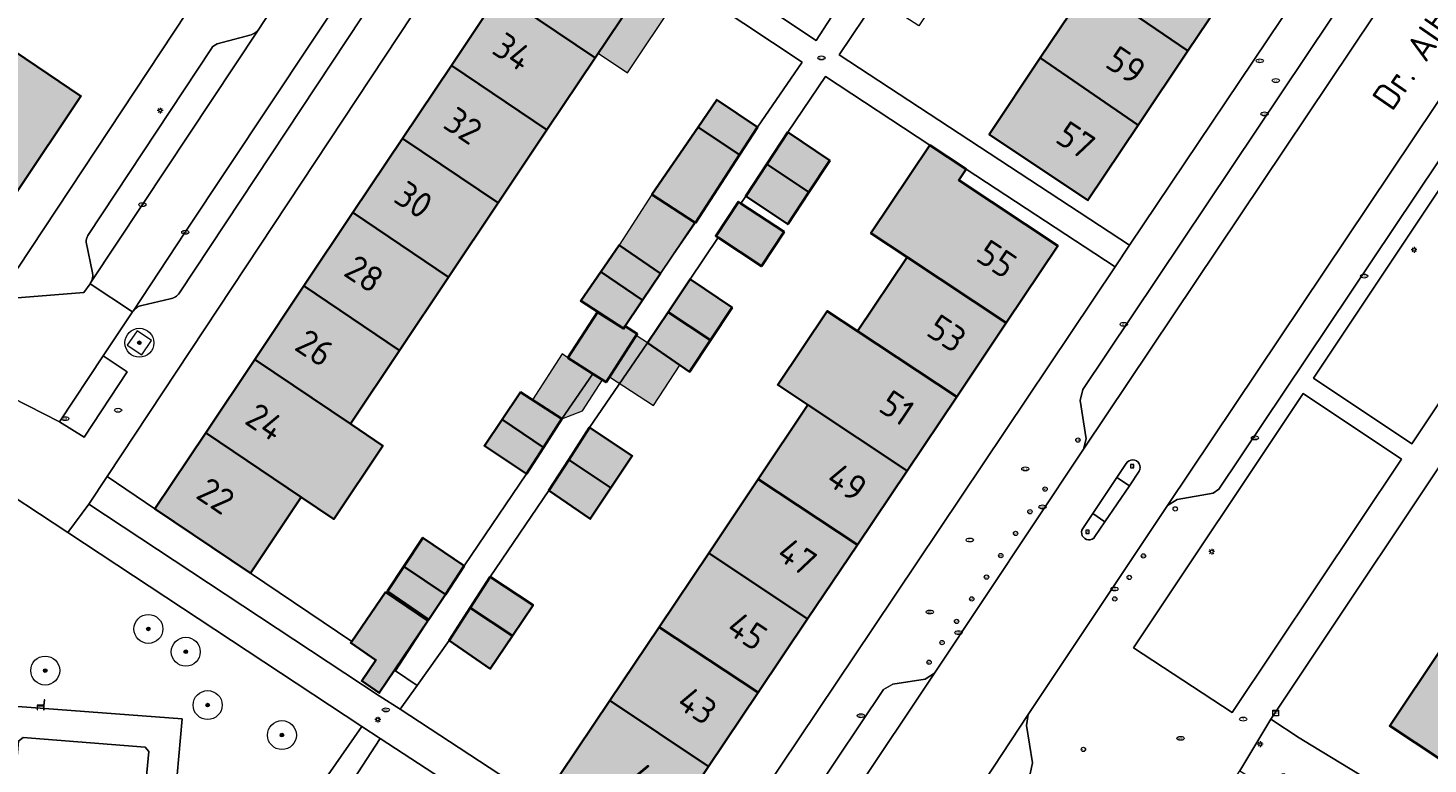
# Model space of a CAD drawing. Header units: metres. Extents: x 125349 to 128236, y 501602 to 503797.
# Tile 368 of 656: x 126811 to 126907, y 502252 to 502303. Entities that reach past the tile are written whole.
import ezdxf
from ezdxf.enums import TextEntityAlignment as Align

# ---------------------------------------------------------------- set-up
doc = ezdxf.new("R2010")
doc.units = ezdxf.units.M
doc.layers.get('0').update_dxf_attribs({"linetype": 'CONTINUOUS'})
for name, color, linetype, lineweight in [('B-WE-GR-BEPLANTING_CULTUUR_HEESTERS-GV', 90, 'CONTINUOUS', 18), ('B-WE-GR-BOOM-S-500', 90, 'CONTINUOUS', 18), ('B-WE-GR-GROENVOORZIENING-GV', 80, 'CONTINUOUS', 18), ('B-WE-IE-MEUBILAIR-S', 7, 'CONTINUOUS', 18), ('B-WE-IE-MEUBILAIR_WEGMEUBILAIR-GV', 7, 'CONTINUOUS', 18), ('B-WE-IE-MEUBILAIR_WEGMEUBILAIR-S', 7, 'CONTINUOUS', 18), ('B-WE-OG-BEBOUWING-GV', 7, 'CONTINUOUS', 35), ('B-WE-OG-BEBOUWING-T18', 10, 'CONTINUOUS', 18), ('B-WE-OG-BEBOUWING_OVERBOUWING-GV', 7, 'CONTINUOUS', 18), ('B-WE-OG-TERREIN_BEGROEID-GV', 7, 'CONTINUOUS', 18), ('B-WE-OG-TERREIN_ERF-GV', 7, 'CONTINUOUS', 18), ('B-WE-OG-TOPOGRAFIE-T18', 10, 'CONTINUOUS', 18), ('B-WE-VH-GESLOTENVERHARDING_ASFALT-GV', 10, 'CONTINUOUS', 18), ('B-WE-VH-HALFVERHARDING_GRIND-GV', 252, 'CONTINUOUS', 18), ('B-WE-VH-OPENVERHARDING-GV', 90, 'CONTINUOUS', 18), ('B-WE-VH-OPENVERHARDING_BETONSTRAATSTEEN-GV', 90, 'CONTINUOUS', 18)]:
    doc.layers.add(name, color=color, linetype=linetype, lineweight=lineweight)
doc.layers.add('B-WE-OG-BEBOUWING-V', color=7, linetype='CONTINUOUS', lineweight=18, true_color=0xcc646e)
doc.layers.add('B-WE-OG-BEBOUWING_OVERBOUWING-V', color=7, linetype='CONTINUOUS', lineweight=18, true_color=0xcc646e)
doc.styles.add('NLCS-ISO', font='NLCS-ISO.ttf')
doc.styles.add('NLCS-ISO-M1000-T18', font='NLCS-ISO.ttf', dxfattribs={"height": 1.8})

# ---------------------------------------------------------------- blocks, each defined once
blk = doc.blocks.new('SIE-MEUBILAIR_BORD_VERKEER-SO')
blk.add_lwpolyline([(-0.5625, -0.5625), (0.5625, -0.5625), (0.5625, 0.5625), (-0.5625, 0.5625)], close=True)
at = {"style": 'NLCS-ISO'}
blk.add_text('vb', height=0.75, dxfattribs=at).set_placement((0, 0), align=Align.MIDDLE_CENTER)
blk = doc.blocks.new('SIE-MEUBILAIR_KAST_CAI-SO')
for points in [[(-1, 1), (1, 1), (1, 0.84), (-1, 0.84)], [(-1, 0.76), (1, 0.76), (1, -1), (-1, -1)]]:
    blk.add_lwpolyline(points, close=True)
at = {"style": 'NLCS-ISO'}
blk.add_text('cai', height=0.75, dxfattribs=at).set_placement((0, 0), align=Align.MIDDLE_CENTER)
blk = doc.blocks.new('SIE-MEUBILAIR_PAAL_LICHTMAST-SO')
for points in [[(-0.62, 0), (-1, 0)], [(-0.71, 0.71), (-0.44, 0.44)], [(0, 1), (0, 0.62)], [(0.44, 0.44), (0.71, 0.71)], [(1, 0), (0.62, 0)], [(-0.71, -0.71), (-0.44, -0.44)], [(0, -0.62), (0, -1)], [(0.44, -0.44), (0.71, -0.71)]]:
    blk.add_lwpolyline(points)
blk.add_circle((0, 0), 0.5)
blk = doc.blocks.new('SIE-MEUBILAIR_PAAL_AFSLUITPAAL-SO')
blk.add_circle((0, 0), 0.75)
at = {"style": 'NLCS-ISO'}
blk.add_text('af', height=0.75, dxfattribs=at).set_placement((0, 0.05), align=Align.MIDDLE_CENTER)
blk = doc.blocks.new('SIE-MEUBILAIR_PAAL_VERKEERSBORD-SO')
blk.add_circle((0, 0), 0.75)
at = {"style": 'NLCS-ISO'}
blk.add_text('vb', height=0.75, dxfattribs=at).set_placement((0, 0.07), align=Align.MIDDLE_CENTER)
blk = doc.blocks.new('SIE-MEUBILAIR_PUT_KOLK-SO')
blk.add_ellipse((0, 0), major_axis=(1.25, 0), ratio=0.54)
at = {"style": 'NLCS-ISO'}
blk.add_text('klk', height=0.75, dxfattribs=at).set_placement((0.03, 0), align=Align.MIDDLE_CENTER)
blk = doc.blocks.new('SIE-MEUBILAIR_PUT_RIOOLPUT-SO')
blk.add_ellipse((0, 0), major_axis=(1.25, 0), ratio=0.54)
at = {"style": 'NLCS-ISO'}
blk.add_text('ri', height=0.75, dxfattribs=at).set_placement((-0.04, 0.07), align=Align.MIDDLE_CENTER)
blk = doc.blocks.new('SIE-MEUBILAIR_PUT_BRANDKRAAN-SO')
blk.add_ellipse((0, 0), major_axis=(1.25, 0), ratio=0.54)
at = {"style": 'NLCS-ISO'}
blk.add_text('bk', height=0.75, dxfattribs=at).set_placement((0.03, 0), align=Align.MIDDLE_CENTER)
blk = doc.blocks.new('SIE-WEG_ZITBANK-SO')
at = {"color": 0, "linetype": 'ByBlock', "lineweight": 18}
blk.add_lwpolyline([(-0.91, -1.63), (-0.91, -0.2), (1.09, -0.2), (1.09, -1.63), (1.29, -1.63), (1.29, -0.21), (1.54, 1.78), (1.33, 1.78), (1.11, 0), (-1.11, 0), (-1.11, -1.63)], close=True, dxfattribs=at)
blk = doc.blocks.new('SGR-BOOM_01-SO')
at = {"linetype": 'ByBlock', "lineweight": 18}
h = blk.add_hatch(color=0, dxfattribs=at)
h.dxf.hatch_style = 1
edge = h.paths.add_edge_path()
edge.add_arc((0, 0), 0.25, 0, 360)
at = {"color": 0, "linetype": 'ByBlock', "lineweight": 18}
for radius in [2, 0.25]:
    blk.add_circle((0, 0), radius, dxfattribs=at)

msp = doc.modelspace()

# ---------------------------------------------------------------- hatches: boundary and pattern name
at = {"layer": 'B-WE-OG-BEBOUWING-V'}
for points in [[(126843.177, 502305.323), (126849.782, 502300.869), (126853.326, 502306.173), (126846.721, 502310.627)], [(126883.949, 502305.986), (126890.717, 502301.339), (126894.141, 502306.458), (126887.369, 502311.108)], [(126887.288, 502296.211), (126890.717, 502301.339), (126883.949, 502305.986), (126880.523, 502300.856)], [(126843.177, 502305.323), (126839.844, 502300.335), (126846.449, 502295.881), (126849.782, 502300.869)], [(126804.454, 502295.176), (126809.812, 502291.564), (126814.262, 502298.219), (126808.905, 502301.83)], [(126846.449, 502295.881), (126839.844, 502300.335), (126836.478, 502295.298), (126843.083, 502290.844)], [(126887.288, 502296.211), (126880.523, 502300.856), (126876.995, 502295.572), (126883.814, 502291.016)], [(126856.888, 502296.076), (126859.74, 502294.152), (126860.981, 502296.064), (126858.18, 502297.966)], [(126833.049, 502290.166), (126839.654, 502285.712), (126843.083, 502290.844), (126836.478, 502295.298)], [(126856.654, 502289.491), (126856.698, 502289.463), (126858.481, 502292.211), (126859.74, 502294.152), (126856.888, 502296.076), (126853.697, 502291.41)], [(126863.082, 502295.714), (126861.63, 502293.509), (126864.545, 502291.577), (126865.984, 502293.762)], [(126872.893, 502294.824), (126868.82, 502288.743), (126871.321, 502287.086), (126878.177, 502282.541), (126881.741, 502287.857), (126874.888, 502292.411), (126875.4, 502293.175)], [(126861.63, 502293.509), (126860.183, 502291.31), (126863.084, 502289.359), (126864.545, 502291.577)], [(126858.263, 502288.442), (126861.262, 502286.461), (126862.825, 502288.828), (126859.841, 502290.799), (126859.672, 502290.91), (126858.109, 502288.544)], [(126829.66, 502285.094), (126836.265, 502280.64), (126839.654, 502285.712), (126833.049, 502290.166)], [(126850.163, 502286.069), (126853.05, 502284.121), (126854.281, 502285.957), (126851.429, 502287.909)], [(126874.758, 502277.441), (126878.177, 502282.541), (126871.321, 502287.086), (126867.898, 502281.976)], [(126850.163, 502286.069), (126848.779, 502284.056), (126851.731, 502282.154), (126853.05, 502284.121)], [(126857.737, 502281.345), (126859.234, 502283.604), (126856.332, 502285.557), (126854.812, 502283.288)], [(126826.266, 502280.014), (126832.87, 502275.56), (126836.265, 502280.64), (126829.66, 502285.094)], [(126849.61, 502279.031), (126850.528, 502278.44), (126852.69, 502281.781), (126851.857, 502282.319), (126851.735, 502282.136), (126851.724, 502282.143), (126849.949, 502283.287), (126847.901, 502280.131)], [(126857.737, 502281.345), (126854.812, 502283.288), (126853.382, 502281.153), (126856.284, 502279.152)], [(126874.758, 502277.441), (126867.898, 502281.976), (126865.812, 502283.355), (126862.393, 502278.251), (126864.475, 502276.867), (126871.323, 502272.317)], [(126822.877, 502274.942), (126829.481, 502270.488), (126831.719, 502268.978), (126835.109, 502274.05), (126832.87, 502275.56), (126826.266, 502280.014)], [(126843.352, 502275.86), (126846.214, 502273.93), (126847.482, 502275.899), (126844.629, 502277.751)], [(126864.475, 502276.867), (126861.041, 502271.74), (126867.897, 502267.208), (126871.323, 502272.317)], [(126843.352, 502275.86), (126842.129, 502274.048), (126845.032, 502272.096), (126846.214, 502273.93)], [(126822.877, 502274.942), (126819.371, 502269.695), (126825.975, 502265.241), (126829.481, 502270.488)], [(126847.95, 502273.072), (126850.859, 502271.134), (126852.334, 502273.347), (126849.382, 502275.299)], [(126847.95, 502273.072), (126846.582, 502270.945), (126849.433, 502268.994), (126850.859, 502271.134)], [(126864.456, 502262.075), (126867.897, 502267.208), (126861.041, 502271.74), (126857.618, 502266.631)], [(126840.731, 502265.741), (126837.88, 502267.692), (126836.567, 502265.709), (126839.431, 502263.777)], [(126864.456, 502262.075), (126857.618, 502266.631), (126854.19, 502261.513), (126861.042, 502256.984)], [(126836.567, 502265.709), (126835.43, 502263.99), (126838.281, 502262.038), (126839.431, 502263.777)], [(126842.533, 502264.99), (126841.147, 502262.849), (126844.058, 502260.91), (126845.484, 502263.039)], [(126832.97, 502260.523), (126832.897, 502260.416), (126834.634, 502259.233), (126833.653, 502257.792), (126834.867, 502256.965), (126835.922, 502258.533), (126838.21, 502261.934), (126835.286, 502263.925)], [(126841.147, 502262.849), (126839.682, 502260.587), (126842.534, 502258.635), (126844.058, 502260.91)], [(126850.784, 502256.428), (126857.617, 502251.875), (126861.042, 502256.984), (126854.19, 502261.513)], [(126908.195, 502259.962), (126904.659, 502254.679), (126911.614, 502250.075), (126915.155, 502255.359)], [(126850.784, 502256.428), (126847.363, 502251.322), (126849.307, 502250), (126854.153, 502246.706), (126856.36, 502250), (126857.617, 502251.875)]]:
    msp.add_hatch(color=256, dxfattribs=at).paths.add_polyline_path(points)
at = {"layer": 'B-WE-OG-BEBOUWING_OVERBOUWING-V'}
for points in [[(126853.326, 502306.173), (126849.991, 502301.182), (126852.015, 502299.83), (126855.35, 502304.821)], [(126851.429, 502287.909), (126854.281, 502285.957), (126856.698, 502289.463), (126853.697, 502291.41)], [(126852.616, 502281.667), (126850.772, 502278.817), (126853.816, 502276.841), (126855.615, 502279.613), (126853.382, 502281.153)], [(126850.29, 502278.594), (126847.901, 502280.131), (126847.5, 502280.392), (126845.443, 502277.223), (126847.482, 502275.899), (126848.903, 502276.458)]]:
    msp.add_hatch(color=256, dxfattribs=at).paths.add_polyline_path(points)

# ---------------------------------------------------------------- linework, layer by layer
at = {"layer": 'B-WE-GR-BEPLANTING_CULTUUR_HEESTERS-GV', "flags": 128}
for points in [[(126803.507, 502267.997), (126804.394, 502269.616), (126800.28, 502271.797), (126800.461, 502272.131), (126798.869, 502272.995), (126799.782, 502274.538), (126801.114, 502273.748), (126801.485, 502274.427), (126800.236, 502275.172), (126800.531, 502275.715), (126798.152, 502276.945), (126784.78, 502251.304), (126786.722, 502250), (126816.774, 502229.824), (126829.231, 502248.228), (126830.438, 502250), (126833.652, 502254.634), (126813.35, 502268.049), (126809.444, 502270.63)], [(126808.64, 502262.803), (126808.031, 502256.154), (126821.251, 502255.17), (126820.79, 502250), (126820.078, 502242.017), (126806.901, 502243.059), (126807.366, 502248.649), (126800.74, 502249.315), (126799.475, 502250), (126795.159, 502252.337)]]:
    msp.add_lwpolyline(points, dxfattribs=at)
at = {"layer": 'B-WE-GR-GROENVOORZIENING-GV', "flags": 128}
msp.add_lwpolyline([(126832.97, 502260.523), (126825.975, 502265.241), (126819.371, 502269.695), (126816.065, 502271.925), (126814.803, 502270.015), (126834.866, 502256.753), (126836.301, 502255.836), (126837.475, 502257.485), (126835.987, 502258.488), (126835.922, 502258.533), (126834.867, 502256.965), (126833.653, 502257.792), (126834.634, 502259.233), (126832.897, 502260.416)], close=True, dxfattribs=at)
at = {"layer": 'B-WE-IE-MEUBILAIR_WEGMEUBILAIR-GV', "flags": 128}
msp.add_lwpolyline([(126818.457, 502280.339), (126819.127, 502281.333), (126818.133, 502282.003), (126817.463, 502281.009)], close=True, dxfattribs=at)
at = {"layer": 'B-WE-OG-BEBOUWING-GV', "flags": 128}
for points in [[(126843.177, 502305.323), (126849.782, 502300.869), (126853.326, 502306.173), (126846.721, 502310.627)], [(126883.949, 502305.986), (126890.717, 502301.339), (126894.141, 502306.458), (126887.369, 502311.108)], [(126887.288, 502296.211), (126890.717, 502301.339), (126883.949, 502305.986), (126880.523, 502300.856)], [(126843.177, 502305.323), (126839.844, 502300.335), (126846.449, 502295.881), (126849.782, 502300.869)], [(126804.454, 502295.176), (126809.812, 502291.564), (126814.262, 502298.219), (126808.905, 502301.83)], [(126846.449, 502295.881), (126839.844, 502300.335), (126836.478, 502295.298), (126843.083, 502290.844)], [(126887.288, 502296.211), (126880.523, 502300.856), (126876.995, 502295.572), (126883.814, 502291.016)], [(126856.888, 502296.076), (126859.74, 502294.152), (126860.981, 502296.064), (126858.18, 502297.966)], [(126833.049, 502290.166), (126839.654, 502285.712), (126843.083, 502290.844), (126836.478, 502295.298)], [(126856.654, 502289.491), (126856.698, 502289.463), (126858.481, 502292.211), (126859.74, 502294.152), (126856.888, 502296.076), (126853.697, 502291.41)], [(126863.082, 502295.714), (126861.63, 502293.509), (126864.545, 502291.577), (126865.984, 502293.762)], [(126872.893, 502294.824), (126868.82, 502288.743), (126871.321, 502287.086), (126878.177, 502282.541), (126881.741, 502287.857), (126874.888, 502292.411), (126875.4, 502293.175)], [(126861.63, 502293.509), (126860.183, 502291.31), (126863.084, 502289.359), (126864.545, 502291.577)], [(126858.263, 502288.442), (126861.262, 502286.461), (126862.825, 502288.828), (126859.841, 502290.799), (126859.672, 502290.91), (126858.109, 502288.544)], [(126829.66, 502285.094), (126836.265, 502280.64), (126839.654, 502285.712), (126833.049, 502290.166)], [(126850.163, 502286.069), (126853.05, 502284.121), (126854.281, 502285.957), (126851.429, 502287.909)], [(126874.758, 502277.441), (126878.177, 502282.541), (126871.321, 502287.086), (126867.898, 502281.976)], [(126850.163, 502286.069), (126848.779, 502284.056), (126851.731, 502282.154), (126853.05, 502284.121)], [(126857.737, 502281.345), (126859.234, 502283.604), (126856.332, 502285.557), (126854.812, 502283.288)], [(126826.266, 502280.014), (126832.87, 502275.56), (126836.265, 502280.64), (126829.66, 502285.094)], [(126849.61, 502279.031), (126850.528, 502278.44), (126852.69, 502281.781), (126851.857, 502282.319), (126851.735, 502282.136), (126851.724, 502282.143), (126849.949, 502283.287), (126847.901, 502280.131)], [(126857.737, 502281.345), (126854.812, 502283.288), (126853.382, 502281.153), (126856.284, 502279.152)], [(126874.758, 502277.441), (126867.898, 502281.976), (126865.812, 502283.355), (126862.393, 502278.251), (126864.475, 502276.867), (126871.323, 502272.317)], [(126822.877, 502274.942), (126829.481, 502270.488), (126831.719, 502268.978), (126835.109, 502274.05), (126832.87, 502275.56), (126826.266, 502280.014)], [(126843.352, 502275.86), (126846.214, 502273.93), (126847.482, 502275.899), (126844.629, 502277.751)], [(126864.475, 502276.867), (126861.041, 502271.74), (126867.897, 502267.208), (126871.323, 502272.317)], [(126843.352, 502275.86), (126842.129, 502274.048), (126845.032, 502272.096), (126846.214, 502273.93)], [(126822.877, 502274.942), (126819.371, 502269.695), (126825.975, 502265.241), (126829.481, 502270.488)], [(126847.95, 502273.072), (126850.859, 502271.134), (126852.334, 502273.347), (126849.382, 502275.299)], [(126847.95, 502273.072), (126846.582, 502270.945), (126849.433, 502268.994), (126850.859, 502271.134)], [(126864.456, 502262.075), (126867.897, 502267.208), (126861.041, 502271.74), (126857.618, 502266.631)], [(126840.731, 502265.741), (126837.88, 502267.692), (126836.567, 502265.709), (126839.431, 502263.777)], [(126864.456, 502262.075), (126857.618, 502266.631), (126854.19, 502261.513), (126861.042, 502256.984)], [(126836.567, 502265.709), (126835.43, 502263.99), (126838.281, 502262.038), (126839.431, 502263.777)], [(126842.533, 502264.99), (126841.147, 502262.849), (126844.058, 502260.91), (126845.484, 502263.039)], [(126832.97, 502260.523), (126832.897, 502260.416), (126834.634, 502259.233), (126833.653, 502257.792), (126834.867, 502256.965), (126835.922, 502258.533), (126838.21, 502261.934), (126835.286, 502263.925)], [(126841.147, 502262.849), (126839.682, 502260.587), (126842.534, 502258.635), (126844.058, 502260.91)], [(126850.784, 502256.428), (126857.617, 502251.875), (126861.042, 502256.984), (126854.19, 502261.513)], [(126908.195, 502259.962), (126904.659, 502254.679), (126911.614, 502250.075), (126915.155, 502255.359)], [(126850.784, 502256.428), (126847.363, 502251.322), (126849.307, 502250), (126854.153, 502246.706), (126856.36, 502250), (126857.617, 502251.875)]]:
    msp.add_lwpolyline(points, close=True, dxfattribs=at)
at = {"layer": 'B-WE-OG-BEBOUWING_OVERBOUWING-GV', "flags": 128}
for points in [[(126853.326, 502306.173), (126849.991, 502301.182), (126852.015, 502299.83), (126855.35, 502304.821)], [(126851.429, 502287.909), (126854.281, 502285.957), (126856.698, 502289.463), (126853.697, 502291.41)], [(126852.616, 502281.667), (126850.772, 502278.817), (126853.816, 502276.841), (126855.615, 502279.613), (126853.382, 502281.153)], [(126850.29, 502278.594), (126847.901, 502280.131), (126847.5, 502280.392), (126845.443, 502277.223), (126847.482, 502275.899), (126848.903, 502276.458)]]:
    msp.add_lwpolyline(points, close=True, dxfattribs=at)
at = {"layer": 'B-WE-OG-TERREIN_BEGROEID-GV', "flags": 128}
for points in [[(126909.332, 502293.645), (126899.387, 502278.716), (126906.177, 502274.172), (126916.106, 502289.083)], [(126886.972, 502260.068), (126893.771, 502255.604), (126905.475, 502273.126), (126898.691, 502277.649)]]:
    msp.add_lwpolyline(points, close=True, dxfattribs=at)
at = {"layer": 'B-WE-OG-TERREIN_ERF-GV', "flags": 128}
for points in [[(126886.693, 502287.907), (126908.594, 502320.532), (126888.532, 502333.943), (126885.782, 502329.89), (126888.634, 502327.989), (126887.337, 502325.998), (126885.734, 502323.535), (126882.882, 502325.487), (126879.082, 502319.782), (126881.883, 502317.831), (126880.532, 502315.802), (126878.984, 502313.477), (126876.132, 502315.33), (126872.233, 502309.475), (126875.084, 502307.523), (126873.748, 502305.508), (126872.133, 502303.07), (126869.232, 502304.971), (126866.632, 502301.068)], [(126897.548, 502311.553), (126894.141, 502306.458), (126890.717, 502301.339), (126887.288, 502296.211), (126883.814, 502291.016), (126876.995, 502295.572), (126880.523, 502300.856), (126883.949, 502305.986), (126887.369, 502311.108), (126890.772, 502316.205), (126894.176, 502321.302), (126897.767, 502326.68), (126904.602, 502322.1), (126900.955, 502316.647)]]:
    msp.add_lwpolyline(points, close=True, dxfattribs=at)
for points in [[(126809.899, 502286.323), (126823.361, 502306.731), (126817.46, 502310.628), (126815.56, 502307.676), (126813.664, 502308.948), (126811.757, 502310.228), (126813.708, 502313.181), (126807.355, 502317.384)], [(126867.931, 502306.523), (126865.032, 502302.069), (126844.856, 502315.509)], [(126844.856, 502315.509), (126865.032, 502302.069), (126867.931, 502306.523)], [(126853.326, 502306.173), (126849.782, 502300.869), (126846.449, 502295.881), (126843.083, 502290.844), (126839.654, 502285.712), (126836.265, 502280.64), (126832.87, 502275.56), (126835.109, 502274.05), (126831.719, 502268.978), (126829.481, 502270.488), (126825.975, 502265.241), (126832.97, 502260.523), (126835.286, 502263.925), (126838.21, 502261.934), (126835.922, 502258.533), (126835.987, 502258.488), (126838.281, 502262.038), (126835.43, 502263.99), (126836.567, 502265.709), (126837.88, 502267.692), (126840.731, 502265.741), (126845.032, 502272.096), (126842.129, 502274.048), (126843.352, 502275.86), (126844.629, 502277.751), (126847.482, 502275.899), (126849.61, 502279.031), (126847.901, 502280.131), (126849.949, 502283.287), (126851.724, 502282.143), (126851.731, 502282.154), (126848.779, 502284.056), (126850.163, 502286.069), (126851.429, 502287.909), (126854.281, 502285.957), (126856.654, 502289.491), (126853.697, 502291.41), (126856.888, 502296.076), (126858.18, 502297.966), (126860.981, 502296.064), (126864.081, 502300.568), (126843.862, 502313.998), (126816.065, 502271.925), (126819.371, 502269.695), (126822.877, 502274.942), (126826.266, 502280.014), (126829.66, 502285.094), (126833.049, 502290.166), (126836.478, 502295.298), (126839.844, 502300.335), (126843.177, 502305.323)], [(126843.862, 502313.998), (126864.081, 502300.568), (126860.981, 502296.064), (126859.74, 502294.152), (126858.481, 502292.211), (126856.698, 502289.463), (126856.654, 502289.491), (126854.281, 502285.957), (126853.05, 502284.121), (126851.731, 502282.154), (126851.724, 502282.143), (126851.735, 502282.136), (126851.857, 502282.319), (126852.69, 502281.781), (126850.528, 502278.44), (126849.61, 502279.031), (126847.482, 502275.899), (126846.214, 502273.93), (126845.032, 502272.096), (126840.731, 502265.741), (126839.431, 502263.777), (126838.281, 502262.038), (126835.987, 502258.488), (126837.475, 502257.485), (126839.682, 502260.587), (126841.147, 502262.849), (126842.533, 502264.99), (126846.582, 502270.945), (126847.95, 502273.072), (126849.382, 502275.299), (126853.382, 502281.153), (126854.812, 502283.288), (126856.332, 502285.557), (126858.263, 502288.442), (126858.109, 502288.544), (126859.672, 502290.91), (126859.841, 502290.799), (126860.183, 502291.31), (126861.63, 502293.509), (126863.082, 502295.714), (126865.682, 502299.567), (126872.893, 502294.824), (126875.4, 502293.175), (126885.694, 502286.405), (126886.693, 502287.907), (126866.632, 502301.068), (126869.232, 502304.971)], [(126808.905, 502301.83), (126814.262, 502298.219), (126809.812, 502291.564)], [(126926.468, 502300.203), (126896.452, 502255.155), (126898.413, 502253.853), (126899.227, 502253.355), (126904.731, 502250), (126908.513, 502247.473)], [(126847.363, 502251.322), (126850.784, 502256.428), (126854.19, 502261.513), (126857.618, 502266.631), (126861.041, 502271.74), (126864.475, 502276.867), (126862.393, 502278.251), (126865.812, 502283.355), (126867.898, 502281.976), (126871.321, 502287.086), (126868.82, 502288.743), (126872.893, 502294.824), (126865.682, 502299.567), (126863.082, 502295.714), (126865.984, 502293.762), (126864.545, 502291.577), (126863.084, 502289.359), (126860.183, 502291.31), (126859.841, 502290.799), (126862.825, 502288.828), (126861.262, 502286.461), (126858.263, 502288.442), (126856.332, 502285.557), (126859.234, 502283.604), (126857.737, 502281.345), (126856.284, 502279.152), (126853.382, 502281.153), (126849.382, 502275.299), (126852.334, 502273.347), (126850.859, 502271.134), (126849.433, 502268.994), (126846.582, 502270.945), (126842.533, 502264.99), (126845.484, 502263.039), (126844.058, 502260.91), (126842.534, 502258.635), (126839.682, 502260.587), (126837.475, 502257.485), (126836.301, 502255.836), (126845.203, 502250)], [(126861.31, 502250), (126868.993, 502261.486), (126885.694, 502286.405), (126875.4, 502293.175), (126874.888, 502292.411), (126881.741, 502287.857), (126878.177, 502282.541), (126874.758, 502277.441), (126871.323, 502272.317), (126867.897, 502267.208), (126864.456, 502262.075), (126861.042, 502256.984), (126857.617, 502251.875)], [(126911.614, 502250.075), (126904.659, 502254.679), (126908.195, 502259.962)], [(126829.799, 502245.907), (126834.93, 502253.812), (126833.652, 502254.634), (126830.438, 502250)], [(126840.741, 502250), (126834.93, 502253.812), (126829.799, 502245.907)]]:
    msp.add_lwpolyline(points, dxfattribs=at)
at = {"layer": 'B-WE-VH-GESLOTENVERHARDING_ASFALT-GV', "flags": 128}
for points in [[(126835.399, 502189.203), (126836.106, 502190.275), (126849.771, 502210.745), (126865.507, 502234.165), (126866.698, 502235.951), (126876.089, 502250), (126879.685, 502255.479), (126889.322, 502269.92), (126918.666, 502313.799), (126912.855, 502317.683), (126883.518, 502273.803), (126873.22, 502258.322), (126867.664, 502250), (126860.881, 502239.874), (126859.67, 502238.069), (126846.11, 502217.718), (126831.863, 502196.521)], [(126887.345, 502272.283), (126886.676, 502271.288), (126884.973, 502268.782)], [(126885.813, 502271.855), (126886.466, 502272.822)], [(126883.463, 502268.338), (126884.154, 502269.354), (126885.813, 502271.855)], [(126884.973, 502268.782), (126884.303, 502267.769)]]:
    msp.add_lwpolyline(points, dxfattribs=at)
at = {"layer": 'B-WE-VH-GESLOTENVERHARDING_ASFALT-GV'}
for points in [[(126886.466, 502272.822, -1.01131), (126887.345, 502272.283)], [(126884.303, 502267.769, -1.005739), (126883.463, 502268.338)]]:
    msp.add_lwpolyline(points, format="xyb", dxfattribs=at)
at = {"layer": 'B-WE-VH-HALFVERHARDING_GRIND-GV', "flags": 128}
msp.add_lwpolyline([(126810.271, 502253.884), (126809.946, 502253.622), (126809.624, 502250), (126809.2, 502245.22), (126809.47, 502244.945), (126817.891, 502244.277), (126818.177, 502244.5), (126818.68, 502250), (126818.947, 502252.923), (126818.689, 502253.218)], close=True, dxfattribs=at)
at = {"layer": 'B-WE-VH-OPENVERHARDING-GV', "flags": 128}
for points in [[(126827.707, 502308.215), (126836.369, 502321.163), (126834.077, 502322.689), (126824.266, 502307.946), (126823.361, 502306.731), (126809.899, 502286.323), (126809.328, 502286.66), (126809.382, 502286.755), (126808.449, 502287.205), (126805.656, 502288.625), (126785.189, 502299.449), (126776.896, 502303.835), (126773.103, 502305.849)], [(126816.065, 502271.925), (126843.862, 502313.998), (126844.856, 502315.509), (126841.235, 502317.921)], [(126839.996, 502313.262), (126821.058, 502284.614)], [(126826.51, 502302.778), (126827.731, 502304.635)], [(126823.671, 502301.822), (126826.024, 502302.463)], [(126814.725, 502288.573), (126823.273, 502301.514)], [(126815.056, 502286.004), (126814.629, 502288.116)], [(126803.65, 502284.345), (126803.743, 502284.285), (126804.347, 502283.982), (126804.5, 502283.905), (126810.151, 502284.298), (126814.466, 502284.632), (126814.888, 502285.25), (126814.926, 502285.306)], [(126820.412, 502284.202), (126818.455, 502283.754)], [(126817.857, 502283.362), (126817.826, 502283.316), (126817.399, 502282.673), (126815.793, 502280.253), (126817.445, 502279.156), (126814.485, 502274.647), (126812.778, 502275.711)], [(126812.778, 502275.711), (126806.134, 502279.085)], [(126807.207, 502273.313), (126806.658, 502272.591), (126809.444, 502270.63), (126813.35, 502268.049), (126814.803, 502270.015), (126816.065, 502271.925)], [(126886.466, 502272.822), (126885.813, 502271.855)], [(126886.676, 502271.288), (126887.345, 502272.283)], [(126885.813, 502271.855), (126886.676, 502271.288)], [(126884.154, 502269.354), (126883.463, 502268.338)], [(126884.303, 502267.769), (126884.973, 502268.782), (126884.154, 502269.354)]]:
    msp.add_lwpolyline(points, dxfattribs=at)
for points in [[(126840.866, 502318.167), (126838.039, 502320.05), (126830.228, 502308.329), (126827.731, 502304.635), (126826.51, 502302.778), (126818.502, 502290.715), (126814.926, 502285.306), (126814.888, 502285.25), (126817.826, 502283.316), (126817.857, 502283.362), (126821.469, 502288.806), (126833.111, 502306.363), (126839.664, 502316.356)], [(126883.518, 502273.803), (126912.855, 502317.683), (126910.909, 502318.984), (126883.469, 502277.943), (126883.286, 502277.177), (126883.694, 502274.521)], [(126919.953, 502315.724), (126918.666, 502313.799), (126889.322, 502269.92), (126889.982, 502270.328), (126892.462, 502270.762), (126892.859, 502271.04), (126920.11, 502311.791), (126920.215, 502312.253), (126919.8, 502314.98)], [(126815.793, 502280.253), (126817.399, 502282.673), (126817.826, 502283.316), (126814.888, 502285.25), (126814.466, 502284.632), (126810.151, 502284.298), (126804.5, 502283.905), (126804.347, 502283.982), (126803.743, 502284.285), (126803.65, 502284.345), (126803.648, 502284.346), (126801.982, 502281.199), (126802.709, 502280.824), (126806.132, 502279.086), (126806.134, 502279.085), (126812.778, 502275.711)], [(126885.813, 502271.855), (126884.154, 502269.354), (126884.973, 502268.782), (126886.676, 502271.288)], [(126873.22, 502258.322), (126872.573, 502257.909), (126870.333, 502257.578), (126869.689, 502257.202), (126864.884, 502250), (126860.689, 502243.71), (126860.546, 502242.935), (126861.052, 502240.643), (126860.881, 502239.874), (126867.664, 502250)], [(126879.685, 502255.479), (126876.089, 502250), (126866.698, 502235.951), (126867.316, 502236.387), (126869.961, 502236.959), (126870.342, 502237.228), (126878.893, 502250), (126879.814, 502251.375), (126879.983, 502252.127), (126879.569, 502254.715)]]:
    msp.add_lwpolyline(points, close=True, dxfattribs=at)
at = {"layer": 'B-WE-VH-OPENVERHARDING-GV'}
for points in [[(126826.024, 502302.463, 0.141297), (126826.51, 502302.778)], [(126823.273, 502301.514, -0.170097), (126823.671, 502301.822)], [(126814.629, 502288.116, -0.127274), (126814.725, 502288.573)], [(126814.926, 502285.306, 0.183422), (126815.056, 502286.004)], [(126821.058, 502284.614, -0.223023), (126820.412, 502284.202)], [(126818.455, 502283.754, 0.151271), (126817.857, 502283.362)], [(126887.345, 502272.283, 1.01131), (126886.466, 502272.822)], [(126883.463, 502268.338, 1.005739), (126884.303, 502267.769)]]:
    msp.add_lwpolyline(points, format="xyb", dxfattribs=at)
at = {"layer": 'B-WE-VH-OPENVERHARDING_BETONSTRAATSTEEN-GV', "flags": 128}
for points in [[(126910.909, 502318.984), (126908.594, 502320.532), (126886.693, 502287.907), (126885.694, 502286.405), (126868.993, 502261.486), (126861.31, 502250), (126860.694, 502249.077), (126856.531, 502242.573), (126855.05, 502240.613), (126848.872, 502231.495), (126843.425, 502223.238), (126834.431, 502210.075), (126823.687, 502193.56), (126827.343, 502191.208)], [(126831.633, 502200.333), (126844.023, 502219.109), (126855.53, 502235.999), (126856.081, 502236.833), (126856.721, 502237.269), (126859.008, 502237.657), (126859.67, 502238.069), (126860.881, 502239.874), (126861.052, 502240.643), (126860.546, 502242.935), (126860.689, 502243.71), (126864.884, 502250), (126869.689, 502257.202), (126870.333, 502257.578), (126872.573, 502257.909), (126873.22, 502258.322), (126883.518, 502273.803), (126883.694, 502274.521), (126883.286, 502277.177), (126883.469, 502277.943), (126910.909, 502318.984)], [(126839.664, 502316.356), (126833.111, 502306.363), (126821.469, 502288.806), (126817.857, 502283.362)], [(126821.058, 502284.614), (126839.996, 502313.262)], [(126920.11, 502311.791), (126892.859, 502271.04), (126892.462, 502270.762), (126889.982, 502270.328), (126889.322, 502269.92), (126879.685, 502255.479), (126879.569, 502254.715), (126879.983, 502252.127), (126879.814, 502251.375), (126878.893, 502250), (126870.342, 502237.228), (126869.961, 502236.959), (126867.316, 502236.387), (126866.698, 502235.951), (126865.507, 502234.165), (126865.353, 502233.431), (126865.893, 502230.936), (126865.812, 502230.476), (126853.588, 502212.177), (126853.197, 502211.919), (126850.424, 502211.203)], [(126814.926, 502285.306), (126818.502, 502290.715), (126826.51, 502302.778)], [(126826.024, 502302.463), (126823.671, 502301.822)], [(126823.273, 502301.514), (126814.725, 502288.573)], [(126892.136, 502248.338), (126893.25, 502250), (126894.309, 502251.579), (126896.452, 502255.155), (126926.468, 502300.203)], [(126814.629, 502288.116), (126815.056, 502286.004)], [(126818.455, 502283.754), (126820.412, 502284.202)], [(126939.221, 502226.85), (126920.817, 502239.345), (126919.313, 502240.257), (126915.631, 502242.717), (126908.513, 502247.473), (126904.731, 502250), (126899.227, 502253.355), (126898.413, 502253.853), (126896.452, 502255.155), (126894.309, 502251.579), (126895.473, 502250.852), (126897.358, 502251.402), (126898.149, 502250.884), (126899.489, 502250)]]:
    msp.add_lwpolyline(points, dxfattribs=at)
at = {"layer": 'B-WE-VH-OPENVERHARDING_BETONSTRAATSTEEN-GV'}
for points in [[(126826.51, 502302.778, -0.141297), (126826.024, 502302.463)], [(126823.671, 502301.822, 0.170097), (126823.273, 502301.514)], [(126814.725, 502288.573, 0.127274), (126814.629, 502288.116)], [(126815.056, 502286.004, -0.183422), (126814.926, 502285.306)], [(126820.412, 502284.202, 0.223023), (126821.058, 502284.614)], [(126817.857, 502283.362, -0.151271), (126818.455, 502283.754)]]:
    msp.add_lwpolyline(points, format="xyb", dxfattribs=at)
at = {"layer": 'B-WE-VH-OPENVERHARDING_BETONSTRAATSTEEN-GV', "flags": 128}
for points in [[(126909.332, 502293.645), (126916.106, 502289.083), (126906.177, 502274.172), (126899.387, 502278.716)], [(126812.778, 502275.711), (126814.485, 502274.647), (126817.445, 502279.156), (126815.793, 502280.253)], [(126886.972, 502260.068), (126898.691, 502277.649), (126905.475, 502273.126), (126893.771, 502255.604)], [(126834.93, 502253.812), (126840.741, 502250), (126855.05, 502240.613), (126856.531, 502242.573), (126845.203, 502250), (126836.301, 502255.836), (126834.866, 502256.753), (126814.803, 502270.015), (126813.35, 502268.049), (126833.652, 502254.634)], [(126808.031, 502256.154), (126808.003, 502255.851), (126807.485, 502250), (126807.366, 502248.649), (126806.901, 502243.059), (126820.078, 502242.017), (126820.79, 502250), (126821.251, 502255.17)], [(126810.271, 502253.884), (126818.689, 502253.218), (126818.947, 502252.923), (126818.68, 502250), (126818.177, 502244.5), (126817.891, 502244.277), (126809.47, 502244.945), (126809.2, 502245.22), (126809.624, 502250), (126809.946, 502253.622)]]:
    msp.add_lwpolyline(points, close=True, dxfattribs=at)

# ---------------------------------------------------------------- block references
at = {"layer": 'B-WE-GR-BOOM-S-500', "xscale": 0.5, "yscale": 0.5, "zscale": 0.5}
for p in [(126818.293, 502281.165), (126818.915, 502261.385), (126821.502, 502259.807), (126811.79, 502258.509), (126823.012, 502256.123), (126828.141, 502254.047)]:
    msp.add_blockref('SGR-BOOM_01-SO', p, dxfattribs=at)
at = {"layer": 'B-WE-IE-MEUBILAIR-S', "xscale": 0.2, "yscale": 0.2, "zscale": 0.2}
for name, p in [('SIE-MEUBILAIR_PUT_KOLK-SO', (126865.402, 502300.857)), ('SIE-MEUBILAIR_PUT_BRANDKRAAN-SO', (126895.691, 502300.658)), ('SIE-MEUBILAIR_PUT_RIOOLPUT-SO', (126896.791, 502299.294)), ('SIE-MEUBILAIR_PAAL_LICHTMAST-SO', (126819.728, 502297.217)), ('SIE-MEUBILAIR_PUT_KOLK-SO', (126896.012, 502296.985)), ('SIE-MEUBILAIR_PUT_KOLK-SO', (126818.502, 502290.715)), ('SIE-MEUBILAIR_PUT_KOLK-SO', (126821.469, 502288.806)), ('SIE-MEUBILAIR_PAAL_LICHTMAST-SO', (126906.343, 502287.589)), ('SIE-MEUBILAIR_PUT_KOLK-SO', (126902.89, 502285.776)), ('SIE-MEUBILAIR_PUT_KOLK-SO', (126886.288, 502282.441)), ('SIE-MEUBILAIR_PUT_KOLK-SO', (126813.174, 502275.922)), ('SIE-MEUBILAIR_PUT_RIOOLPUT-SO', (126816.822, 502276.503)), ('SIE-MEUBILAIR_PAAL_VERKEERSBORD-SO', (126883.123, 502274.437)), ('SIE-MEUBILAIR_PUT_KOLK-SO', (126895.352, 502274.59)), ('SIE-MEUBILAIR_PUT_KOLK-SO', (126879.491, 502272.447)), ('SIE-MEUBILAIR_BORD_VERKEER-SO', (126886.868, 502272.632)), ('SIE-MEUBILAIR_PAAL_AFSLUITPAAL-SO', (126880.85, 502271.057)), ('SIE-MEUBILAIR_PAAL_AFSLUITPAAL-SO', (126879.807, 502269.486)), ('SIE-MEUBILAIR_PUT_KOLK-SO', (126880.68, 502269.82)), ('SIE-MEUBILAIR_PAAL_AFSLUITPAAL-SO', (126889.849, 502269.686)), ('SIE-MEUBILAIR_PAAL_AFSLUITPAAL-SO', (126878.817, 502267.993)), ('SIE-MEUBILAIR_BORD_VERKEER-SO', (126883.794, 502268.098)), ('SIE-MEUBILAIR_PUT_RIOOLPUT-SO', (126875.652, 502267.533)), ('SIE-MEUBILAIR_PAAL_AFSLUITPAAL-SO', (126877.797, 502266.453)), ('SIE-MEUBILAIR_PAAL_AFSLUITPAAL-SO', (126887.646, 502266.429)), ('SIE-MEUBILAIR_PAAL_LICHTMAST-SO', (126892.365, 502266.727)), ('SIE-MEUBILAIR_PAAL_AFSLUITPAAL-SO', (126876.809, 502264.971)), ('SIE-MEUBILAIR_PUT_KOLK-SO', (126885.649, 502264.145)), ('SIE-MEUBILAIR_PAAL_AFSLUITPAAL-SO', (126886.673, 502264.949)), ('SIE-MEUBILAIR_PAAL_AFSLUITPAAL-SO', (126875.788, 502263.458)), ('SIE-MEUBILAIR_PAAL_AFSLUITPAAL-SO', (126885.665, 502263.463)), ('SIE-MEUBILAIR_PUT_KOLK-SO', (126872.901, 502262.555)), ('SIE-MEUBILAIR_PAAL_AFSLUITPAAL-SO', (126874.741, 502261.91)), ('SIE-MEUBILAIR_PAAL_AFSLUITPAAL-SO', (126873.743, 502260.445)), ('SIE-MEUBILAIR_PUT_KOLK-SO', (126874.874, 502261.126)), ('SIE-MEUBILAIR_PAAL_AFSLUITPAAL-SO', (126872.844, 502259.077)), ('SIE-MEUBILAIR_PUT_KOLK-SO', (126835.324, 502255.788)), ('SIE-MEUBILAIR_PUT_KOLK-SO', (126868.134, 502255.386)), ('SIE-MEUBILAIR_KAST_CAI-SO', (126896.78, 502255.569)), ('SIE-MEUBILAIR_PAAL_LICHTMAST-SO', (126834.762, 502255.116)), ('SIE-MEUBILAIR_PUT_RIOOLPUT-SO', (126894.538, 502255.152)), ('SIE-MEUBILAIR_PUT_KOLK-SO', (126890.217, 502253.823)), ('SIE-MEUBILAIR_PAAL_LICHTMAST-SO', (126895.712, 502253.419)), ('SIE-MEUBILAIR_PAAL_VERKEERSBORD-SO', (126883.501, 502253.059))]:
    msp.add_blockref(name, p, dxfattribs=at)
at = {"layer": 'B-WE-IE-MEUBILAIR_WEGMEUBILAIR-S', "xscale": 0.2, "yscale": 0.2, "zscale": 0.2}
msp.add_blockref('SIE-WEG_ZITBANK-SO', (126811.451, 502256.119), dxfattribs=at)

# ---------------------------------------------------------------- texts
at = {"layer": 'B-WE-OG-BEBOUWING-T18', "style": 'NLCS-ISO-M1000-T18'}
for s, rotation, p in [('34', 326.3, (126844.087, 502301.286)), ('59', 326.2, (126886.449, 502300.346)), ('32', 326.2, (126840.669, 502296.169)), ('57', 326.2, (126882.982, 502295.167)), ('30', 326.2, (126837.25, 502291.053)), ('55', 326.1, (126877.525, 502286.956)), ('28', 326.2, (126833.831, 502285.936)), ('53', 326.1, (126874.076, 502281.812)), ('26', 326.3, (126830.412, 502280.82)), ('51', 326.1, (126870.627, 502276.668)), ('24', 326.2, (126826.994, 502275.703)), ('22', 326.2, (126823.575, 502270.587)), ('49', 326.1, (126867.179, 502271.524)), ('47', 326.2, (126863.73, 502266.38)), ('45', 326.2, (126860.281, 502261.236)), ('43', 326.2, (126856.833, 502256.092)), ('41', 326.2, (126853.384, 502250.948))]:
    msp.add_text(s, height=1.8, rotation=rotation, dxfattribs=at).set_placement(p, align=Align.MIDDLE)
at = {"layer": 'B-WE-OG-TOPOGRAFIE-T18', "style": 'NLCS-ISO-M1000-T18'}
msp.add_text('Dr. Albert Schweitzerlaan', height=1.8, rotation=55.5, dxfattribs=at).set_placement((126911.857, 502308.912), align=Align.MIDDLE)

doc.saveas('drawing.dxf')
